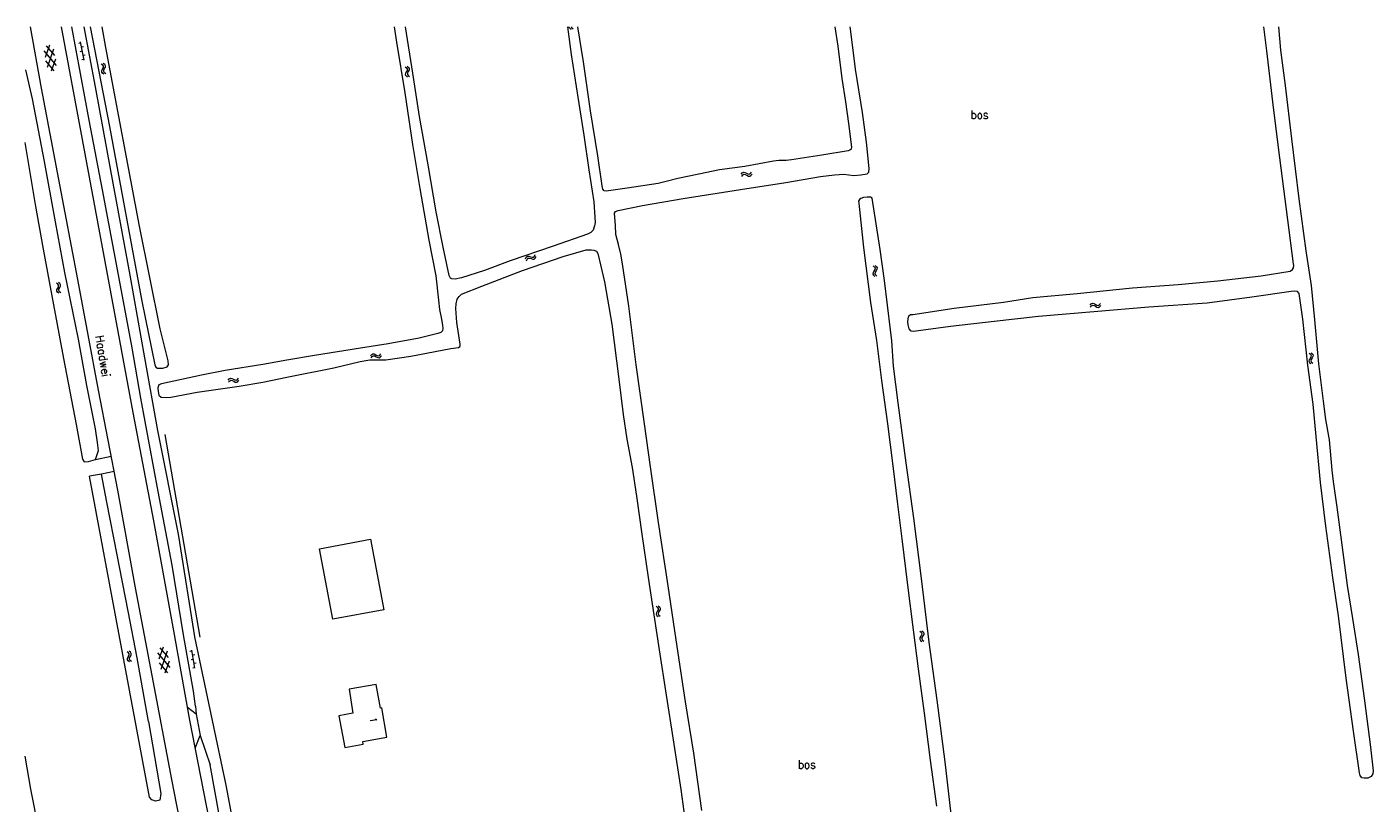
# Model space of a CAD drawing. Header units: metres. Extents: x 189705 to 199106, y 581686 to 588448.
# Tile 414 of 555: x 195938 to 196258, y 588264 to 588448. Entities that reach past the tile are written whole.
import ezdxf

# ---------------------------------------------------------------- set-up
doc = ezdxf.new("R2010")
doc.units = ezdxf.units.M
doc.layers.add('B-WA-OG-GBKN-G', color=7, linetype='Continuous', lineweight=18)
doc.styles.add('Style-STANDARD', font='STANDARD.shx')

msp = doc.modelspace()

# ---------------------------------------------------------------- linework, layer by layer
at = {"layer": 'B-WA-OG-GBKN-G'}
for p, q in [((196067.008, 588448.172), (196067.003, 588448.133)), ((196067.003, 588448.133), (196067.176, 588447.843)), ((196067.176, 588447.843), (196067.499, 588447.592)), ((196067.527, 588448.172), (196067.662, 588447.943)), ((196067.662, 588447.943), (196067.985, 588447.692)), ((195945.317, 588438.978), (195942.343, 588442.485)), ((195943.652, 588443.823), (195942.623, 588440.949)), ((195944.884, 588441.361), (195942.912, 588443.689)), ((195944.605, 588442.896), (195943.056, 588438.569)), ((195950.57, 588444.337), (195951.062, 588444.428)), ((195950.937, 588442.37), (195951.428, 588442.462)), ((195951.831, 588440.299), (195951.025, 588444.625)), ((195951.245, 588443.445), (195951.737, 588443.537)), ((195944.75, 588437.772), (195942.777, 588440.099)), ((195945.038, 588440.509), (195944.01, 588437.638)), ((195951.303, 588440.404), (195951.794, 588440.496)), ((195951.611, 588441.479), (195952.103, 588441.57)), ((195956.262, 588439.126), (195955.929, 588439.363)), ((195956.445, 588438.844), (195956.262, 588439.126)), ((195956.744, 588439.246), (195956.411, 588439.483)), ((195956.929, 588438.964), (195956.744, 588439.246)), ((195956.027, 588437.447), (195956.055, 588437.785)), ((195956.208, 588437.175), (195956.027, 588437.447)), ((195956.055, 588437.785), (195956.235, 588438.15)), ((195956.541, 588436.94), (195956.208, 588437.175)), ((195956.235, 588438.15), (195956.415, 588438.516)), ((195956.415, 588438.516), (195956.445, 588438.844)), ((195956.512, 588437.572), (195956.539, 588437.897)), ((195956.691, 588437.297), (195956.512, 588437.572)), ((195956.539, 588437.897), (195956.717, 588438.271)), ((195957.023, 588437.059), (195956.691, 588437.297)), ((195956.717, 588438.271), (195956.899, 588438.636)), ((195956.899, 588438.636), (195956.929, 588438.964)), ((196028.102, 588438.717), (196028.425, 588438.469)), ((196028.176, 588437.137), (196028.136, 588436.81)), ((196028.136, 588436.81), (196028.312, 588436.522)), ((196028.37, 588437.496), (196028.176, 588437.137)), ((196028.312, 588436.522), (196028.637, 588436.275)), ((196028.559, 588437.865), (196028.37, 588437.496)), ((196028.425, 588438.469), (196028.596, 588438.189)), ((196028.596, 588438.189), (196028.559, 588437.865)), ((196028.587, 588438.822), (196028.913, 588438.576)), ((196028.664, 588437.242), (196028.623, 588436.915)), ((196028.623, 588436.915), (196028.797, 588436.627)), ((196028.855, 588437.603), (196028.664, 588437.242)), ((196028.797, 588436.627), (196029.123, 588436.38)), ((196029.046, 588437.962), (196028.855, 588437.603)), ((196028.913, 588438.576), (196029.085, 588438.298)), ((196029.085, 588438.298), (196029.046, 588437.962)), ((196108.182, 588413.506), (196108.461, 588413.678)), ((196108.461, 588413.678), (196108.797, 588413.638)), ((196108.797, 588413.638), (196109.156, 588413.446)), ((196110.131, 588413.386), (196110.379, 588413.711)), ((196107.936, 588413.181), (196108.182, 588413.506)), ((196108.04, 588412.696), (196108.288, 588413.019)), ((196108.288, 588413.019), (196108.569, 588413.189)), ((196108.569, 588413.189), (196108.893, 588413.151)), ((196108.893, 588413.151), (196109.261, 588412.961)), ((196109.156, 588413.446), (196109.516, 588413.254)), ((196109.261, 588412.961), (196109.62, 588412.767)), ((196109.516, 588413.254), (196109.843, 588413.213)), ((196109.62, 588412.767), (196109.947, 588412.725)), ((196109.843, 588413.213), (196110.131, 588413.386)), ((196109.947, 588412.725), (196110.235, 588412.901)), ((196110.235, 588412.901), (196110.483, 588413.226)), ((196056.699, 588393.129), (196056.881, 588393.494)), ((196056.881, 588393.494), (196057.123, 588393.714)), ((196056.891, 588392.671), (196057.075, 588393.035)), ((196057.075, 588393.035), (196057.32, 588393.254)), ((196057.123, 588393.714), (196057.461, 588393.738)), ((196057.32, 588393.254), (196057.645, 588393.277)), ((196057.461, 588393.738), (196057.849, 588393.615)), ((196057.645, 588393.277), (196058.042, 588393.158)), ((196057.849, 588393.615), (196058.239, 588393.493)), ((196058.042, 588393.158), (196058.431, 588393.033)), ((196058.239, 588393.493), (196058.567, 588393.513)), ((196058.431, 588393.033), (196058.76, 588393.053)), ((196058.567, 588393.513), (196058.819, 588393.737)), ((196058.76, 588393.053), (196059.01, 588393.279)), ((196058.819, 588393.737), (196059.002, 588394.102)), ((196059.01, 588393.279), (196059.194, 588393.644)), ((196139.23, 588391.407), (196139.543, 588391.147)), ((196139.543, 588391.147), (196139.703, 588390.86)), ((196139.719, 588391.493), (196140.034, 588391.235)), ((196140.034, 588391.235), (196140.196, 588390.95)), ((196139.243, 588389.825), (196139.19, 588389.5)), ((196139.19, 588389.5), (196139.355, 588389.206)), ((196139.45, 588390.176), (196139.243, 588389.825)), ((196139.355, 588389.206), (196139.671, 588388.946)), ((196139.654, 588390.538), (196139.45, 588390.176)), ((196139.703, 588390.86), (196139.654, 588390.538)), ((196139.734, 588389.911), (196139.681, 588389.586)), ((196139.681, 588389.586), (196139.844, 588389.291)), ((196139.939, 588390.264), (196139.734, 588389.911)), ((196139.844, 588389.291), (196140.16, 588389.032)), ((196140.144, 588390.616), (196139.939, 588390.264)), ((196140.196, 588390.95), (196140.144, 588390.616)), ((195945.604, 588387.121), (195945.273, 588387.361)), ((195945.355, 588385.444), (195945.386, 588385.781)), ((195945.534, 588385.17), (195945.355, 588385.444)), ((195945.386, 588385.781), (195945.569, 588386.145)), ((195945.865, 588384.932), (195945.534, 588385.17)), ((195945.569, 588386.145), (195945.752, 588386.51)), ((195945.785, 588386.837), (195945.604, 588387.121)), ((195945.752, 588386.51), (195945.785, 588386.837)), ((195946.087, 588387.237), (195945.756, 588387.477)), ((195945.841, 588385.564), (195945.871, 588385.889)), ((195946.019, 588385.288), (195945.841, 588385.564)), ((195945.871, 588385.889), (195946.052, 588386.262)), ((195946.348, 588385.048), (195946.019, 588385.288)), ((195946.052, 588386.262), (195946.237, 588386.626)), ((195946.27, 588386.954), (195946.087, 588387.237)), ((195946.237, 588386.626), (195946.27, 588386.954)), ((196190.768, 588382.141), (196191.035, 588382.448)), ((196190.838, 588381.65), (196191.107, 588381.955)), ((196191.035, 588382.448), (196191.325, 588382.601)), ((196191.107, 588381.955), (196191.399, 588382.105)), ((196191.325, 588382.601), (196191.658, 588382.538)), ((196191.399, 588382.105), (196191.72, 588382.046)), ((196191.658, 588382.538), (196192.002, 588382.322)), ((196191.72, 588382.046), (196192.074, 588381.83)), ((196192.002, 588382.322), (196192.349, 588382.106)), ((196192.074, 588381.83), (196192.419, 588381.612)), ((196192.349, 588382.106), (196192.672, 588382.042)), ((196192.419, 588381.612), (196192.742, 588381.549)), ((196192.672, 588382.042), (196192.971, 588382.196)), ((196192.742, 588381.549), (196193.041, 588381.704)), ((196192.971, 588382.196), (196193.241, 588382.503)), ((196193.041, 588381.704), (196193.311, 588382.011)), ((196019.907, 588370.08), (196020.155, 588370.403)), ((196020.006, 588369.594), (196020.257, 588369.914)), ((196020.155, 588370.403), (196020.435, 588370.572)), ((196020.257, 588369.914), (196020.539, 588370.082)), ((196020.435, 588370.572), (196020.771, 588370.53)), ((196020.539, 588370.082), (196020.863, 588370.042)), ((196020.771, 588370.53), (196021.128, 588370.335)), ((196020.863, 588370.042), (196021.23, 588369.849)), ((196021.128, 588370.335), (196021.487, 588370.14)), ((196021.23, 588369.849), (196021.587, 588369.652)), ((196021.487, 588370.14), (196021.813, 588370.096)), ((196021.587, 588369.652), (196021.913, 588369.608)), ((196021.813, 588370.096), (196022.103, 588370.267)), ((196021.913, 588369.608), (196022.203, 588369.781)), ((196022.103, 588370.267), (196022.354, 588370.59)), ((196022.203, 588369.781), (196022.454, 588370.104)), ((196242.809, 588369.131), (196242.755, 588368.807)), ((196242.755, 588368.807), (196242.919, 588368.512)), ((196242.8, 588370.713), (196243.113, 588370.452)), ((196243.017, 588369.482), (196242.809, 588369.131)), ((196243.222, 588369.843), (196243.017, 588369.482)), ((196243.113, 588370.452), (196243.272, 588370.165)), ((196243.272, 588370.165), (196243.222, 588369.843)), ((196243.301, 588369.216), (196243.246, 588368.891)), ((196243.246, 588368.891), (196243.408, 588368.596)), ((196243.29, 588370.798), (196243.605, 588370.539)), ((196243.506, 588369.569), (196243.301, 588369.216)), ((196243.712, 588369.919), (196243.506, 588369.569)), ((196243.605, 588370.539), (196243.765, 588370.254)), ((196243.765, 588370.254), (196243.712, 588369.919)), ((196242.919, 588368.512), (196243.234, 588368.251)), ((196243.408, 588368.596), (196243.723, 588368.336)), ((195986.083, 588364.283), (195986.331, 588364.606)), ((195986.182, 588363.797), (195986.433, 588364.117)), ((195986.331, 588364.606), (195986.611, 588364.775)), ((195986.433, 588364.117), (195986.715, 588364.285)), ((195986.611, 588364.775), (195986.947, 588364.733)), ((195986.715, 588364.285), (195987.039, 588364.245)), ((195986.947, 588364.733), (195987.304, 588364.538)), ((195987.039, 588364.245), (195987.406, 588364.052)), ((195987.304, 588364.538), (195987.663, 588364.343)), ((195987.406, 588364.052), (195987.763, 588363.855)), ((195987.663, 588364.343), (195987.989, 588364.299)), ((195987.763, 588363.855), (195988.089, 588363.811)), ((195987.989, 588364.299), (195988.279, 588364.47)), ((195988.089, 588363.811), (195988.379, 588363.984)), ((195988.279, 588364.47), (195988.53, 588364.793)), ((195988.379, 588363.984), (195988.63, 588364.307)), ((196087.765, 588309.025), (196087.718, 588308.699)), ((196087.718, 588308.699), (196087.889, 588308.408)), ((196087.719, 588310.606), (196088.038, 588310.353)), ((196087.965, 588309.381), (196087.765, 588309.025)), ((196087.889, 588308.408), (196088.21, 588308.155)), ((196088.161, 588309.746), (196087.965, 588309.381)), ((196088.038, 588310.353), (196088.204, 588310.069)), ((196088.204, 588310.069), (196088.161, 588309.746)), ((196088.207, 588310.702), (196088.527, 588310.451)), ((196088.254, 588309.121), (196088.208, 588308.795)), ((196088.208, 588308.795), (196088.376, 588308.504)), ((196088.452, 588309.478), (196088.254, 588309.121)), ((196088.376, 588308.504), (196088.697, 588308.251)), ((196088.65, 588309.834), (196088.452, 588309.478)), ((196088.527, 588310.451), (196088.695, 588310.169)), ((196088.695, 588310.169), (196088.65, 588309.834)), ((196150.363, 588303.126), (196150.31, 588302.801)), ((196150.31, 588302.801), (196150.475, 588302.507)), ((196150.35, 588304.708), (196150.663, 588304.448)), ((196150.57, 588303.477), (196150.363, 588303.126)), ((196150.475, 588302.507), (196150.791, 588302.247)), ((196150.774, 588303.839), (196150.57, 588303.477)), ((196150.663, 588304.448), (196150.823, 588304.161)), ((196150.823, 588304.161), (196150.774, 588303.839)), ((196150.854, 588303.212), (196150.801, 588302.887)), ((196150.801, 588302.887), (196150.964, 588302.592)), ((196150.839, 588304.794), (196151.154, 588304.536)), ((196151.059, 588303.565), (196150.854, 588303.212)), ((196150.964, 588302.592), (196151.28, 588302.333)), ((196151.264, 588303.917), (196151.059, 588303.565)), ((196151.154, 588304.536), (196151.316, 588304.251)), ((196151.316, 588304.251), (196151.264, 588303.917)), ((195962.386, 588299.58), (195962.055, 588299.82)), ((195962.168, 588298.24), (195962.351, 588298.604)), ((195962.351, 588298.604), (195962.534, 588298.969)), ((195962.567, 588299.296), (195962.386, 588299.58)), ((195962.534, 588298.969), (195962.567, 588299.296)), ((195962.869, 588299.696), (195962.538, 588299.936)), ((195962.653, 588298.348), (195962.834, 588298.721)), ((195962.834, 588298.721), (195963.019, 588299.085)), ((195963.052, 588299.413), (195962.869, 588299.696)), ((195963.019, 588299.085), (195963.052, 588299.413)), ((195972.314, 588296.041), (195969.34, 588299.548)), ((195970.649, 588300.886), (195969.62, 588298.012)), ((195971.881, 588298.424), (195969.909, 588300.752)), ((195971.602, 588299.959), (195970.053, 588295.632)), ((195976.969, 588299.942), (195977.461, 588300.027)), ((195978.176, 588295.888), (195977.427, 588300.224)), ((195977.631, 588299.041), (195978.124, 588299.126)), ((195962.137, 588297.903), (195962.168, 588298.24)), ((195962.316, 588297.629), (195962.137, 588297.903)), ((195962.647, 588297.391), (195962.316, 588297.629)), ((195962.623, 588298.023), (195962.653, 588298.348)), ((195962.801, 588297.747), (195962.623, 588298.023)), ((195963.13, 588297.507), (195962.801, 588297.747)), ((195971.747, 588294.835), (195969.774, 588297.162)), ((195972.035, 588297.572), (195971.007, 588294.701)), ((195977.309, 588297.971), (195977.802, 588298.056)), ((195977.649, 588296), (195978.142, 588296.085)), ((195977.972, 588297.071), (195978.464, 588297.156))]:
    msp.add_line(p, q, dxfattribs=at)
at = {"layer": 'B-WA-OG-GBKN-G', "flags": 128}
for points in [[(196000, 588125.117), (195995.47, 588148.278), (195991.565, 588169.225), (195988.772, 588184.204), (195987.51, 588191.031), (195985.028, 588204.15), (195981.388, 588223.718), (195976.854, 588247.935), (195972.685, 588269.461), (195967.997, 588294.156), (195964.042, 588314.995), (195959.821, 588338.155), (195955.289, 588361.948), (195950.382, 588388.171), (195945.852, 588411.966), (195941.735, 588433.594), (195939.08, 588448.172)], [(195946.403, 588448.172), (195951.348, 588421.48), (195959.889, 588375.845), (195963.417, 588356.633), (195968.324, 588330.889), (195973.071, 588304.772), (195976.919, 588283.563), (195981.456, 588260.035), (195985.201, 588240.623), (195988.669, 588221.833), (195992.621, 588201.838), (195995.103, 588186.806), (195998.905, 588166.017), (196000, 588159.904)], [(195978.275, 588286.865), (195977.799, 588290.463), (195975.48, 588303.868), (195972.79, 588320.38), (195969.468, 588337.898), (195965.352, 588360.002), (195963.246, 588371.976), (195960.504, 588386.802), (195956.178, 588409.49), (195953.015, 588426.056), (195948.91, 588448.172)], [(195951.809, 588448.172), (195954.501, 588433.981), (195958.089, 588414.092), (195962.681, 588389.247), (195966.164, 588369.566), (195969.319, 588352.313), (195974.175, 588327.727), (195977.394, 588307.889), (195978.076, 588303.34), (195982.245, 588283.527), (195985.518, 588268.167), (195988.998, 588249.598), (195993.373, 588227.701), (195997.908, 588204.698), (195998.959, 588199.392), (195999.381, 588199.021), (196000, 588198.867)], [(195953.306, 588448.172), (195957.867, 588424.541), (195965.575, 588383.022), (195968.631, 588367.903), (195968.895, 588367.374), (195969.265, 588367.11), (195970.533, 588367.11), (195971.589, 588367.427), (195971.906, 588367.903), (195971.8, 588368.856), (195969.899, 588376.473), (195964.994, 588400.902), (195957.022, 588443.32), (195956.113, 588448.172)], [(196025.465, 588448.172), (196026.024, 588444.532), (196028.055, 588432.545), (196029.853, 588420.283), (196031.608, 588409.773), (196033.706, 588397.573), (196035.419, 588389.039), (196035.988, 588383.315), (196036.246, 588381.068), (196036.71, 588378.756), (196037.009, 588377.307), (196037.09, 588376.652), (196036.999, 588376.032), (196036.594, 588375.634), (196035.874, 588375.369), (196031.393, 588374.25), (196024.05, 588372.959), (196017.485, 588371.914), (196006.55, 588370.168), (196000, 588369.031)], [(196066.622, 588448.172), (196067.563, 588441.635), (196069.121, 588431.457), (196070.557, 588422.454), (196071.732, 588414.217), (196072.932, 588406.646), (196073.207, 588401.763), (196073.044, 588400.955), (196072.743, 588399.946), (196072.222, 588399.344), (196071.443, 588398.984), (196063.238, 588396.1), (196053.032, 588392.617), (196046.97, 588390.374), (196041.45, 588388.592), (196039.96, 588388.242), (196039.168, 588388.334), (196038.894, 588388.532), (196038.554, 588389.131), (196037.126, 588395.906), (196035.498, 588404.297), (196033.576, 588415.456), (196031.547, 588426.933), (196029.957, 588437.166), (196028.174, 588448.172)], [(196130.156, 588448.172), (196130.842, 588443.591), (196131.813, 588435.943), (196132.677, 588430.371), (196133.387, 588425.243), (196134.152, 588419.659), (196134.011, 588419.177), (196133.689, 588418.899), (196133.336, 588418.739), (196127.031, 588417.731), (196119.832, 588416.6), (196118.578, 588416.427), (196117.789, 588416.492), (196116.823, 588416.434), (196115.576, 588416.314), (196108.806, 588414.997), (196102.777, 588414.202), (196097.876, 588413.223), (196092.895, 588412.146), (196090.091, 588411.477), (196088.175, 588410.983), (196080.826, 588409.872), (196075.83, 588409.213), (196075.334, 588409.25), (196075.037, 588409.657), (196074.9, 588410.434), (196073.899, 588417.567), (196072.123, 588428.236), (196070.466, 588439.876), (196069.111, 588448.172)], [(196098.602, 588262.096), (196096.654, 588275.761), (196094.727, 588287.945), (196092.441, 588302.65), (196090.564, 588315.473), (196088.307, 588330.511), (196086.35, 588343.752), (196084.922, 588353.948), (196082.951, 588367.946), (196081.246, 588381.864), (196079.74, 588391.957), (196079.314, 588394.178), (196078.764, 588396.499), (196078.176, 588398.911), (196078.03, 588401.059), (196077.825, 588403.984), (196078.095, 588404.354), (196078.671, 588404.584), (196084.448, 588405.733), (196094.118, 588407.425), (196107.752, 588409.569), (196118.544, 588411.24), (196126.744, 588412.656), (196130.061, 588413.041), (196132.255, 588413.239), (196134.68, 588412.907), (196136.299, 588413.019), (196137.841, 588413.32), (196138.248, 588413.662), (196138.327, 588414.569), (196137.697, 588420.785), (196136.709, 588427.872), (196135.061, 588438.181), (196133.963, 588447.096), (196133.82, 588448.172)], [(196240.034, 588385.37), (196239.264, 588385.442), (196238.526, 588385.337), (196229.211, 588384.007), (196218.559, 588382.609), (196204.738, 588381.661), (196191.647, 588380.55), (196178.491, 588379.4), (196167.97, 588378.243), (196157.645, 588377.045), (196148.854, 588375.868), (196148.313, 588375.964), (196147.834, 588376.45), (196147.587, 588377.457), (196147.527, 588378.13), (196147.54, 588378.893), (196147.721, 588379.57), (196148.161, 588379.86), (196148.65, 588379.922), (196158.508, 588381.358), (196170.186, 588382.845), (196177.215, 588383.932), (196187.708, 588384.894), (196200.82, 588386.22), (196211.723, 588387.041), (196221.132, 588387.881), (196231.411, 588389.053), (196238.329, 588390.166), (196238.841, 588390.56), (196239.132, 588390.963), (196239.149, 588391.491), (196239.132, 588391.883), (196237.772, 588402.359), (196235.846, 588417.094), (196234.374, 588429.053), (196232.757, 588442.493), (196232.013, 588448.172)], [(196235.522, 588448.172), (196236.014, 588442.631), (196237.148, 588434.251), (196238.635, 588421.581), (196240.396, 588407.376), (196242.015, 588395.031), (196243.275, 588386.794), (196244.117, 588378.611), (196245.066, 588368.177), (196246.119, 588359.308), (196246.692, 588354.945), (196247.58, 588350.11), (196248.176, 588342.895), (196248.52, 588340.218), (196249.413, 588334.169), (196250.589, 588325.233), (196251.817, 588315.515), (196253.113, 588307.734), (196254.488, 588299.195), (196255.842, 588288.764), (196257.356, 588277.184), (196257.997, 588271.509), (196257.965, 588270.831), (196257.51, 588270.169), (196256.757, 588269.803), (196255.902, 588269.796), (196255.322, 588269.873), (196254.909, 588270.463), (196254.737, 588271.058), (196253.334, 588280.993), (196251.612, 588293.554), (196249.778, 588308.347), (196248.44, 588317.479), (196246.793, 588329.641), (196245.485, 588340.026), (196244.481, 588350.937), (196243.738, 588358.59), (196242.493, 588367.865), (196241.32, 588378.79), (196240.454, 588384.891), (196240.034, 588385.37)], [(195937.766, 588420.699), (195940.252, 588406.002), (195942.156, 588395.413), (195944.606, 588382.161), (195946.969, 588369.46), (195949.956, 588353.757), (195951.449, 588345.551), (195951.823, 588344.885), (195952.904, 588345.01), (195954.566, 588345.426), (195954.733, 588345.926), (195955.231, 588347.633), (195955.024, 588349.464), (195954.525, 588352.711), (195952.491, 588363.055), (195950.505, 588374.013), (195947.299, 588389.84), (195945.057, 588401.876), (195942.439, 588416.205), (195939.616, 588431.068), (195938.043, 588437.946)], [(196158.007, 588259.222), (196156.365, 588273.668), (196154.483, 588288.298), (196152.589, 588302.126), (196150.776, 588317.193), (196148.885, 588331.529), (196147.096, 588344.665), (196145.224, 588358.884), (196144.066, 588367.591), (196143.676, 588373.668), (196143.37, 588376.248), (196141.955, 588387.965), (196140.891, 588395.359), (196139.042, 588407.523), (196138.594, 588407.774), (196137.83, 588407.774), (196136.987, 588407.643), (196136.347, 588407.459), (196135.986, 588407.207), (196135.774, 588406.824), (196135.822, 588406.315), (196136.992, 588395.768), (196138.652, 588382.745), (196140.055, 588373.684), (196141.201, 588364.181), (196142.64, 588353.906), (196143.939, 588343.959), (196145.061, 588334.841), (196146.093, 588326.638), (196147.436, 588315.594), (196148.735, 588304.981), (196149.955, 588295.746), (196151.399, 588285.262), (196152.799, 588274.048), (196154.286, 588263.114)], [(196000, 588365.017), (196001.16, 588365.261), (196011.126, 588367.198), (196017.379, 588368.693), (196019.696, 588369.094), (196021.264, 588369.116), (196023.538, 588369.11), (196029.447, 588370), (196038.93, 588371.843), (196040.763, 588372.075), (196041.104, 588372.256), (196041.181, 588372.566), (196041.166, 588372.847), (196040.385, 588378.004), (196040.112, 588381.296), (196040.213, 588382.432), (196040.491, 588383.51), (196040.904, 588384.138), (196041.523, 588384.719), (196046.286, 588386.628), (196056.002, 588390.318), (196065.617, 588393.648), (196071.084, 588395.23), (196072.342, 588395.266), (196072.921, 588395.198), (196073.568, 588394.894), (196073.896, 588394.364), (196075.417, 588387.611), (196077.198, 588377.572), (196078.841, 588364.525), (196079.855, 588356.157), (196080.785, 588350.275), (196082.053, 588343.565), (196083.056, 588336.782), (196084.283, 588327.763), (196085.81, 588317.456), (196087.164, 588308.58), (196088.46, 588300.261), (196090.064, 588289.517), (196091.772, 588278.87), (196093.574, 588267.114), (196094.985, 588256.653)], [(196000, 588369.031), (195994.263, 588368.036), (195985.317, 588366.556), (195979.693, 588365.452), (195970.244, 588363.453), (195969.57, 588363.218), (195969.323, 588362.439), (195969.425, 588361.571), (195969.608, 588360.714), (195970.138, 588360.239), (195971.338, 588360.206), (195972.435, 588360.255), (195978.72, 588361.435), (195988.716, 588362.889)], [(195988.716, 588362.889), (195994.328, 588363.821), (196000, 588365.017)], [(195979.391, 588303.248), (195971.103, 588351.391)], [(195954.566, 588345.426), (195958.273, 588346.283)], [(195955.97, 588341.994), (195953.143, 588341.494)], [(195967.112, 588283.255), (195970.071, 588266.183), (195969.797, 588264.586), (195968.821, 588264.319), (195967.929, 588264.633), (195967.412, 588265.277), (195953.143, 588341.494)], [(195958.972, 588342.61), (195955.97, 588341.994)], [(195967.112, 588283.255), (195964.413, 588298.372), (195962.337, 588309.458), (195959.726, 588322.831), (195957.233, 588335.326), (195955.989, 588341.998)], [(196019.907, 588326.542), (196023.001, 588309.795), (196010.89, 588307.535), (196007.796, 588324.281), (196019.907, 588326.542)], [(196013.758, 588277.101), (196018.126, 588277.875), (196018.011, 588278.526), (196023.789, 588279.55), (196022.564, 588286.462), (196022.238, 588286.405), (196021.239, 588292.045), (196014.78, 588290.9)], [(196014.78, 588290.9), (196015.686, 588285.252), (196012.371, 588284.634), (196013.758, 588277.101)], [(195978.45, 588284.967), (195976.378, 588286.546)], [(195978.275, 588286.865), (195978.45, 588284.967)], [(195978.45, 588284.967), (195979.404, 588279.896)], [(195978.205, 588276.896), (195979.404, 588279.896)], [(195979.404, 588279.896), (195981.806, 588272.929)], [(195937.74, 588275.013), (195939.097, 588267.163), (195941.015, 588257.604), (195943.186, 588245.171), (195945.773, 588230.926), (195946.891, 588225.148), (195947.708, 588221.067), (195949.931, 588209.506), (195952.143, 588198.284), (195952.593, 588197.467), (195953.159, 588197.398), (195959.352, 588198.441)], [(195993.256, 588197.993), (195994.783, 588197.956), (195995.364, 588198.221), (195995.469, 588198.909), (195995.047, 588202.189), (195995.152, 588203.458), (195992.883, 588214.705), (195990.139, 588229.635), (195987.131, 588245.088), (195984.019, 588260.708), (195981.806, 588272.929)]]:
    msp.add_lwpolyline(points, dxfattribs=at)

# ---------------------------------------------------------------- texts
at = {"layer": 'B-WA-OG-GBKN-G', "style": 'Style-STANDARD'}
for p in [(196162.369, 588426.339), (196121.353, 588272.041)]:
    msp.add_text('bos', height=2, dxfattribs=at).set_placement(p)
for s, height, rotation, p in [('Haadwei', 2, 279.37758, (195954.528, 588374.715)), ('1', 1.6, 280.01793, (196019.69, 588284.052))]:
    msp.add_text(s, height=height, rotation=rotation, dxfattribs=at).set_placement(p)

doc.saveas('drawing.dxf')
